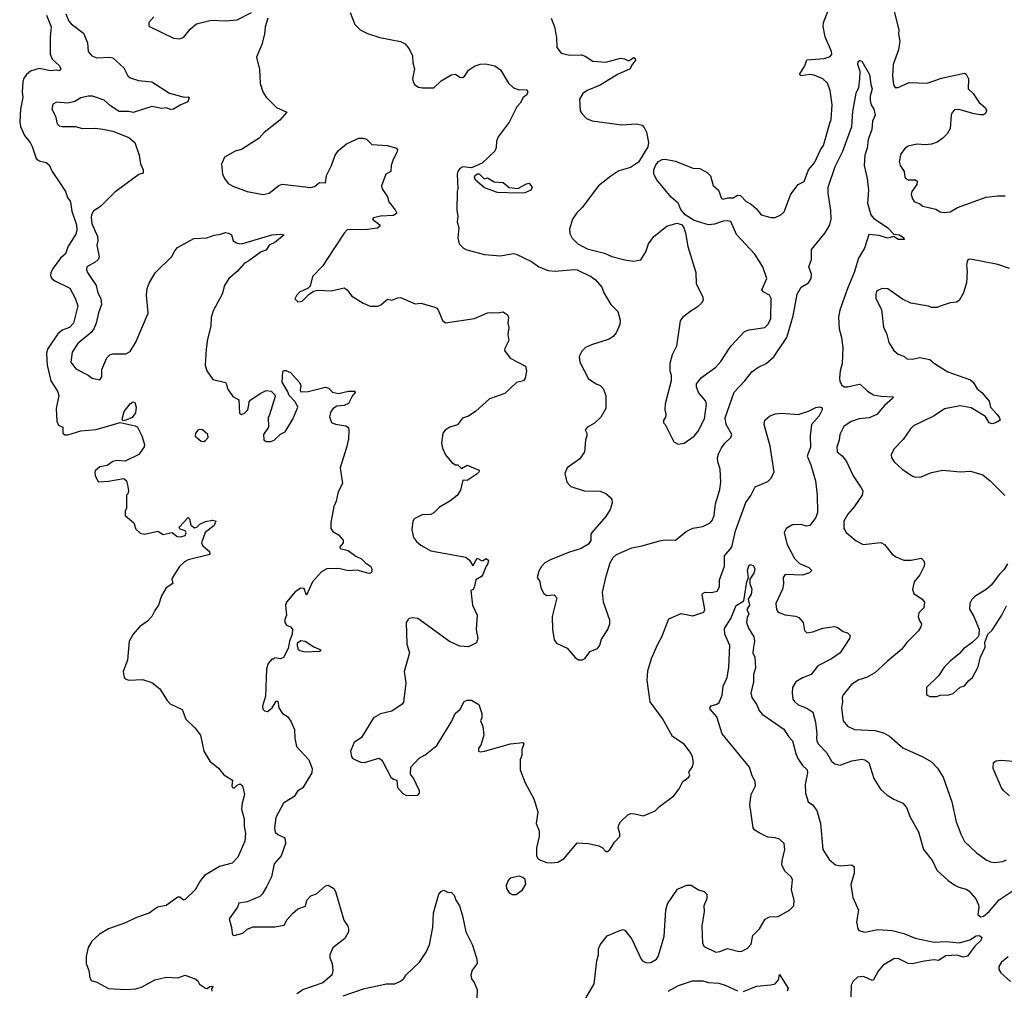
# Model space of a CAD drawing. Extents: x 2087054 to 2277909, y 548907 to 753496.
# Tile 347 of 444: x 2189891 to 2196699, y 716330 to 723044. Entities that reach past the tile are written whole.
import ezdxf

# ---------------------------------------------------------------- set-up
doc = ezdxf.new("R2010")
doc.units = 0

msp = doc.modelspace()

# ---------------------------------------------------------------- linework, layer by layer
at = {"layer": '0CON20XD'}
for points in [[(2193566.7, 723055), (2193590, 722995), (2193602, 722922), (2193605, 722852.5), (2193635, 722812.5), (2193695, 722798.9), (2193775, 722801.9), (2193802, 722792), (2193855, 722758.1), (2193945, 722750), (2194045, 722778.8), (2194073.9, 722773.9), (2194100.7, 722760.7), (2194115, 722766.7), (2194135, 722783.3), (2194146.1, 722776.1), (2194148.8, 722765), (2194121.7, 722728.3), (2194112.5, 722705), (2194025, 722666.2), (2193905, 722592), (2193814.4, 722555.6), (2193786.1, 722533.9), (2193762.5, 722495), (2193767.5, 722415), (2193777.5, 722395), (2193810.7, 722360.7), (2193850, 722345), (2194055, 722316), (2194155, 722323.8), (2194195, 722314), (2194209.7, 722299.7), (2194225.5, 722265.5), (2194238.1, 722195), (2194234.4, 722165.6), (2194170.9, 722059.1), (2194115, 722021.2), (2194035, 721998), (2193978.3, 721961.7), (2193893.8, 721895), (2193780, 721745), (2193742.6, 721707.4), (2193714, 721665), (2193693.8, 721595), (2193694, 721565), (2193712.1, 721532.1), (2193751.2, 721495), (2193815, 721458.6), (2193935, 721429.5), (2193985.4, 721405.4), (2194075, 721382.2), (2194135, 721374.3), (2194185, 721383.8), (2194221.7, 721438.3), (2194240, 721495), (2194276, 721545), (2194365, 721616), (2194435, 721637.5), (2194468.3, 721628.3), (2194481.7, 721611.7), (2194495, 721570), (2194512, 721475), (2194565.7, 721295), (2194568.8, 721218.8), (2194615.8, 721125), (2194616, 721105), (2194605, 721083.8), (2194575, 721056), (2194525.7, 721024.3), (2194475, 720983.8), (2194458.3, 720961.7), (2194432, 720785), (2194403.8, 720725), (2194387.5, 720665), (2194386.7, 720615), (2194396.1, 720586.1), (2194396.4, 720546.4), (2194353.9, 720386.1), (2194351.2, 720345), (2194360, 720315), (2194355.9, 720294.1), (2194342.5, 720275), (2194342.5, 720255), (2194353.6, 720243.6), (2194414.1, 720124.1), (2194445, 720108.8), (2194485, 720116), (2194555, 720164), (2194582.1, 720197.9), (2194627.1, 720282.9), (2194639.6, 720385), (2194634.4, 720405), (2194584, 720465), (2194570.8, 720505), (2194571.2, 720525), (2194605, 720570), (2194705, 720640.8), (2194740.2, 720679.8), (2194795.4, 720764.6), (2194811.1, 720788.9), (2194902.4, 720887.6), (2194935, 720900), (2195044.3, 720915.7), (2195064.4, 720935.6), (2195084.3, 720975), (2195088, 721115), (2195075, 721138.8), (2195031.1, 721161.1), (2195022.5, 721175), (2195056.9, 721255), (2195030.8, 721335), (2194975, 721422), (2194848.6, 721558.6), (2194807.5, 721647.5), (2194785, 721653.8), (2194755, 721651.2), (2194695, 721628.8), (2194653.9, 721626.1), (2194554.2, 721654.2), (2194493.6, 721693.6), (2194461.7, 721731.7), (2194443.8, 721775), (2194395, 721816.7), (2194295.7, 721935.7), (2194276, 721975), (2194276.2, 722006.2), (2194288.8, 722041.2), (2194307.3, 722062.7), (2194332.7, 722077.3), (2194355, 722080), (2194425, 722065.8), (2194545, 722018), (2194595, 722014), (2194645, 721986.7), (2194666.7, 721965), (2194687.3, 721897.3), (2194724.1, 721864.1), (2194745, 721807.5), (2194755, 721802.5), (2194787, 721813), (2194825, 721812.5), (2194855, 721830), (2194875, 721828.8), (2194915, 721786.7), (2194948.8, 721768.8), (2194985.7, 721735.7), (2195018.8, 721695), (2195085, 721676.2), (2195115, 721676.7), (2195155, 721693.8), (2195176.7, 721715), (2195222.4, 721837.6), (2195275, 721903.8), (2195315.5, 721924.5), (2195344.4, 722005), (2195387.1, 722055), (2195428.1, 722145), (2195450, 722175), (2195492.5, 722327.5), (2195501.5, 722355), (2195509.2, 722455), (2195495.4, 722555), (2195476.9, 722605), (2195445, 722635.7), (2195385, 722660.8), (2195355, 722664.3), (2195295, 722656.7), (2195282.5, 722665), (2195321.2, 722725), (2195335, 722766.2), (2195453, 722777), (2195495, 722790.8), (2195505.7, 722805), (2195504.4, 722825), (2195460, 722925), (2195446.5, 722996.5), (2195450, 723025), (2195492.1, 723135)], [(2195927.3, 723147.3), (2195969.4, 722975), (2195968.1, 722945), (2195977.1, 722895), (2195968.6, 722835), (2195931.5, 722735), (2195926.7, 722655), (2195933.2, 722593.2), (2195945, 722576.2), (2195964.3, 722574.3), (2196041.1, 722608.9), (2196165, 722604.5), (2196265, 722640.6), (2196425, 722673.3), (2196435, 722667.5), (2196452, 722635), (2196448.8, 722565), (2196483.7, 722533.7), (2196525, 722472.5), (2196569.2, 722435), (2196575.8, 722415), (2196570, 722395), (2196555, 722386.2), (2196535.8, 722385.8), (2196492.1, 722392.1), (2196385, 722423.3), (2196355, 722420), (2196337.7, 722402.3), (2196331.2, 722385), (2196325, 722292.5), (2196303.8, 722255), (2196273.8, 722225), (2196235, 722198), (2196196.8, 722183.2), (2196155, 722178), (2196095, 722184), (2196035, 722168.8), (2196013.8, 722155), (2195984.4, 722115.6), (2195972.3, 722062.3), (2195978.8, 722035), (2196006, 721995), (2196011.4, 721955), (2196018, 721945), (2196035, 721936.5), (2196085, 721937.5), (2196096.9, 721926.9), (2196094.3, 721905), (2196059.4, 721855), (2196055.7, 721835), (2196064.2, 721804.2), (2196075.9, 721785.9), (2196115, 721771.2), (2196135, 721753.8), (2196225, 721734.2), (2196255.7, 721715.7), (2196285, 721710.6), (2196325.8, 721714.2), (2196375.6, 721744.4), (2196575, 721816.7), (2196655, 721826.7), (2196705.9, 721825.9)], [(2190077.3, 723075), (2190107.9, 722995), (2190100.8, 722925), (2190100.8, 722805), (2190115, 722770.6), (2190165.8, 722725), (2190176.7, 722705), (2190165, 722690), (2190145, 722696.2), (2190105, 722691.4), (2190025, 722707.5), (2189965, 722687.5), (2189937.8, 722665), (2189918.1, 722635), (2189912.5, 722615), (2189908.7, 722545), (2189913.8, 722505), (2189896.9, 722425), (2189891.1, 722335), (2189896.9, 722305), (2189925, 722243.8), (2189964.2, 722195), (2189977, 722167), (2190004.6, 722084.6), (2190025, 722068.9), (2190075, 722057.1), (2190095, 722040), (2190115.5, 721995), (2190168.9, 721915), (2190208.6, 721855), (2190220.9, 721815), (2190241.9, 721785), (2190251, 721721), (2190283.8, 721625), (2190286.1, 721585), (2190279.2, 721560.8), (2190225, 721472.5), (2190207.3, 721425), (2190173, 721395), (2190122.1, 721325), (2190107.4, 721295), (2190105.2, 721275), (2190114.2, 721255), (2190135, 721237.4), (2190238.1, 721188.1), (2190275, 721118.6), (2190292.5, 721065), (2190262.3, 720945), (2190235, 720916.1), (2190185, 720896.1), (2190155, 720870.4), (2190082.8, 720765), (2190077.1, 720735), (2190081.9, 720655), (2190107.1, 720547.1), (2190151.4, 720475), (2190160.8, 720445), (2190144.1, 720354.1), (2190147.3, 720267.3), (2190160.5, 720240.5), (2190188.8, 720225), (2190190, 720185), (2190202.3, 720172.3), (2190225, 720172), (2190315, 720201.4), (2190420.6, 720209.4), (2190585, 720257.5), (2190690, 720235), (2190705.8, 720225.8), (2190735.7, 720165), (2190754, 720105), (2190751.2, 720088.8), (2190715, 720036), (2190619.3, 719990.7), (2190565, 719994.3), (2190535, 719987.1), (2190495, 719960.6), (2190445, 719950.6), (2190415, 719926), (2190410, 719915), (2190412.2, 719892.2), (2190431.7, 719851.7), (2190438.3, 719848.3), (2190505, 719851.4), (2190610.7, 719870.7), (2190630, 719855), (2190637, 719827)], [(2190210, 723085), (2190231.8, 723035), (2190247.8, 723015), (2190331.7, 722951.7), (2190360.8, 722885), (2190364.2, 722825), (2190388.8, 722795), (2190425, 722780.5), (2190514.5, 722785.5), (2190535, 722779.4), (2190611.7, 722711.7), (2190640, 722655), (2190655, 722642), (2190712.6, 722622.6), (2190805, 722614.3), (2190927.5, 722535), (2191028.3, 722508.3), (2191055, 722511.2), (2191063.3, 722505), (2191053.3, 722475), (2191005, 722456), (2190955, 722425.8), (2190935, 722424.2), (2190905, 722434), (2190875, 722430.8), (2190805, 722444), (2190675, 722401.2), (2190645, 722409.2), (2190579.8, 722409.8), (2190518.9, 722448.9), (2190475, 722488), (2190394.6, 722514.6), (2190363.9, 722516.1), (2190315, 722503.1), (2190271.9, 722478.1), (2190225, 722465.8), (2190145, 722474), (2190119.5, 722460.5), (2190114, 722425), (2190137.9, 722377.9), (2190150.9, 722325), (2190165, 722310.5), (2190185, 722305.5), (2190275.7, 722305.7), (2190325, 722292), (2190415, 722293.8), (2190466.1, 722286.1), (2190535, 722273.3), (2190645, 722230), (2190686.7, 722195), (2190716.4, 722106.4), (2190726.2, 722046.2), (2190745.7, 722005.7), (2190745, 721982.5), (2190715, 721973.3), (2190548.3, 721851.7), (2190453.3, 721755), (2190400.5, 721719.5), (2190388, 721695), (2190384.5, 721675), (2190390.8, 721635), (2190430, 721545), (2190431.4, 721515), (2190424.2, 721485), (2190441.2, 721405), (2190433.6, 721386.4), (2190413.9, 721366.1), (2190356.1, 721333.9), (2190352.5, 721315), (2190359.2, 721295), (2190420, 721205), (2190430.8, 721155), (2190451.4, 721115), (2190457.5, 721075), (2190435, 721017.5), (2190420.8, 720945), (2190404.3, 720905), (2190385, 720880.8), (2190294, 720805), (2190254.3, 720745), (2190245.7, 720675), (2190280.2, 720630.2), (2190365.7, 720585.7), (2190392.5, 720565), (2190445, 720553.3), (2190460, 720575), (2190458.8, 720625), (2190493.8, 720705), (2190513.3, 720725), (2190535, 720733.8), (2190625, 720733.8), (2190655, 720748.8), (2190695, 720813.3), (2190778.5, 721015), (2190768.9, 721141.1), (2190773.5, 721185), (2190787.4, 721222.6), (2190827.6, 721292.4), (2190943.4, 721406.6), (2190963.4, 721446.6), (2190981.7, 721468.3), (2191095, 721530), (2191185, 721534.3), (2191235, 721554.3), (2191280.3, 721559.7), (2191315, 721571.2), (2191335, 721568.8), (2191356.7, 721556.7), (2191367.5, 721515), (2191390.7, 721500.7)], [(2190817.5, 723065), (2190783.3, 723025), (2190785, 723000), (2190955, 722917.5), (2190997.7, 722912.3), (2191025, 722923.8), (2191070.3, 722979.7), (2191114.4, 723015.6), (2191215, 723040.8), (2191315, 723035.6), (2191395, 723043.1), (2191495, 723094.4)], [(2191606.2, 723055), (2191588.1, 722995), (2191584.2, 722945), (2191565, 722872.5), (2191529.2, 722785), (2191549.7, 722699.7), (2191553.1, 722603.1), (2191572.9, 722545), (2191595, 722508.8), (2191665.9, 722435.9), (2191737.5, 722405), (2191689.7, 722350.3), (2191582.5, 722265), (2191546.1, 722223.9), (2191425, 722147.5), (2191380, 722135), (2191307, 722093), (2191287.5, 722045), (2191293.3, 721975), (2191306.4, 721946.4), (2191332.3, 721912.3), (2191365, 721893.8), (2191465, 721856.2), (2191575, 721835.6), (2191615.4, 721844.6), (2191683.1, 721896.9), (2191705, 721906.9), (2191905, 721883.2), (2191929.2, 721890.9), (2191965, 721918.8), (2192006, 721915), (2192013.4, 721966.6), (2192047.7, 722035), (2192073, 722107), (2192095, 722140), (2192150, 722185), (2192235, 722224), (2192265.9, 722225.9), (2192288.3, 722218.3), (2192325, 722180), (2192435, 722174.4), (2192496.7, 722156.7), (2192503.3, 722145), (2192500, 722125), (2192472.7, 722077.3), (2192460, 722035), (2192456.7, 721995), (2192423.3, 721975), (2192393.3, 721895), (2192397.5, 721875), (2192435, 721820), (2192442.5, 721785), (2192488.5, 721728.5), (2192500, 721705), (2192475, 721690), (2192385.8, 721684.2), (2192337, 721673), (2192330, 721665), (2192382.5, 721625), (2192382.5, 721615), (2192365, 721603.3), (2192295, 721593.8), (2192155, 721590), (2192135, 721568), (2192015.4, 721385), (2191987.3, 721342.7), (2191915, 721267.5), (2191899.3, 721200.7), (2191885, 721187.5), (2191825, 721160), (2191805, 721137.5), (2191793.6, 721113.6), (2191815, 721093.3), (2191845, 721097.5), (2191893.6, 721146.4), (2191923, 721167), (2191955, 721173.3), (2192045, 721169.2), (2192135, 721189.2), (2192155, 721176.2), (2192185, 721134), (2192265, 721084), (2192315, 721062.5), (2192365, 721062.5), (2192388.9, 721071.1), (2192435, 721110), (2192465, 721103.3), (2192505, 721120), (2192525, 721122), (2192625, 721080), (2192665, 721083.3), (2192755, 721058.8), (2192775, 721048.8), (2192785, 721036.2), (2192814.6, 720964.6), (2192835, 720947.5), (2193035, 720977.8), (2193126.1, 721016.1), (2193155, 721020), (2193195, 721015.8), (2193235, 721022.5), (2193265, 721003.3), (2193270.8, 720985), (2193266.1, 720946.1), (2193273.8, 720915), (2193265.9, 720865.9), (2193273.8, 720825), (2193245, 720770), (2193243.3, 720755), (2193282.7, 720702.7), (2193387.7, 720647.7), (2193395.9, 720614.1), (2193386.2, 720565), (2193375, 720546.7), (2193326.4, 720533.6), (2193245, 720458), (2193139.1, 720420.9), (2193045, 720336), (2192995, 720302), (2192952.6, 720287.4), (2192918.3, 720241.7), (2192865, 720226), (2192833.8, 720205), (2192817.5, 720185), (2192806.7, 720115), (2192815, 720080), (2192836.2, 720035), (2192880.2, 719980.2), (2192905, 719966), (2192920, 719965), (2192945, 719940), (2192985, 719962), (2193068.8, 719928.8), (2193066.7, 719915), (2193055, 719902.5), (2192985, 719856.7), (2192955, 719860), (2192939.3, 719790.7), (2192916.6, 719753.4), (2192865, 719714), (2192795, 719672), (2192755, 719632), (2192735, 719620.8), (2192675, 719619.2), (2192618.3, 719591.7), (2192610, 719575), (2192602.5, 719515), (2192613.4, 719463.4), (2192634, 719435), (2192665, 719410), (2192735, 719370.8), (2192975, 719325.6), (2193000.8, 719305), (2193025, 719267.5), (2193055, 719320), (2193085, 719303.3), (2193095, 719302.5), (2193115, 719316.7), (2193132.5, 719305), (2193126.2, 719275), (2193116.1, 719263.9), (2193093.6, 719206.4), (2193085, 719192.5), (2193045, 719170), (2193033.6, 719116.4), (2193025, 719100), (2193010, 719095), (2193022, 718995), (2193053.3, 718925), (2193048, 718825), (2193058.8, 718765), (2193052.5, 718745), (2193050, 718735), (2192995, 718706.2), (2192935, 718710), (2192863, 718743), (2192645, 718902.5), (2192605, 718906.7), (2192585, 718902.5), (2192575, 718892.5), (2192563.9, 718873.9), (2192568.8, 718725), (2192586.2, 718665), (2192548.8, 718535), (2192561.2, 718455), (2192545, 718322.5), (2192535, 718308.8), (2192465, 718262), (2192385, 718242), (2192336.7, 718215), (2192255, 718080), (2192203.3, 718045), (2192178.8, 717985), (2192186.2, 717945), (2192194.1, 717934.1), (2192247.7, 717907.7), (2192275, 717905.7), (2192375, 717936.7), (2192392.5, 717925), (2192403.3, 717905), (2192456.7, 717805), (2192475, 717790), (2192500, 717785), (2192504.1, 717734.1), (2192540.7, 717690.7), (2192565, 717677.5), (2192645, 717680), (2192655.8, 717694.2), (2192655, 717710), (2192615, 717797.5), (2192592.5, 717825), (2192596.7, 717875), (2192653.6, 717936.4), (2192695, 717960), (2192775.7, 718024.3), (2192878.3, 718191.7), (2192903.3, 718245), (2192937.5, 718275), (2192965, 718327.5), (2192985, 718336.7), (2193015, 718337.5), (2193066.4, 718306.4), (2193086.7, 718245), (2193086.7, 718215), (2193077.5, 718195), (2193093.3, 718155), (2193100, 718095), (2193080, 718025), (2193063.3, 718005), (2193062.5, 717985), (2193075, 717980), (2193105, 717983.8), (2193285, 718036.2), (2193370, 718045), (2193377.5, 718035), (2193362.5, 717995), (2193362.5, 717955), (2193352.5, 717925), (2193352.5, 717855), (2193386.1, 717766.1), (2193446.2, 717655), (2193473.3, 717565), (2193463.3, 717485), (2193483, 717433), (2193483.3, 717395), (2193463.8, 717315), (2193463.6, 717263.6), (2193472.5, 717245), (2193491.7, 717231.7), (2193533.9, 717213.9), (2193565, 717212), (2193612.3, 717217.7), (2193655, 717241.2), (2193745, 717350), (2193825, 717346.7), (2193895, 717330), (2193919.3, 717319.3), (2193945, 717290), (2193955, 717290), (2193975, 717307.5), (2194004.4, 717355.6), (2194040, 717395), (2194041.4, 717415), (2194029.4, 717455), (2194033.3, 717475), (2194045, 717495.7), (2194096.2, 717545), (2194115, 717552.5), (2194145, 717550.8), (2194205, 717538), (2194285, 717571.2), (2194315, 717601.2), (2194413.8, 717675), (2194452, 717725), (2194475.7, 717774.3), (2194518.8, 717805), (2194525, 717820), (2194517.5, 717835), (2194520, 717845), (2194543.9, 717876.1), (2194550, 717905), (2194543.8, 717945), (2194530, 717975), (2194485, 718033.3), (2194405.7, 718085.7), (2194335, 718211.2), (2194250, 718325), (2194229.2, 718475), (2194235, 718540), (2194260.8, 718625), (2194302.5, 718725), (2194330.8, 718775), (2194379.5, 718900.5), (2194465, 718936.7), (2194545, 718920), (2194621.2, 718945), (2194628.6, 718965), (2194609.2, 719065), (2194612, 719075), (2194630, 719085), (2194675, 719082.2), (2194715, 719091.9), (2194728.9, 719121.1), (2194730.9, 719169.1), (2194764.4, 719265), (2194764.2, 719335.8), (2194814.3, 719395.7), (2194841.8, 719508.2), (2194911.8, 719705), (2194947.8, 719752.2), (2194976.8, 719813.2), (2195065, 719849.2), (2195085, 719870), (2195108.5, 719915), (2195080.5, 720095), (2195040, 720245), (2195042.7, 720275), (2195075, 720302.5), (2195115, 720319.1), (2195162, 720322), (2195275, 720312.7), (2195345, 720335.4), (2195395, 720362.3), (2195423.6, 720366.4), (2195440, 720360), (2195439.5, 720345), (2195418.8, 720305), (2195366, 720244), (2195357.3, 720165), (2195358.2, 720088.2), (2195335.9, 720025), (2195360.5, 719965), (2195392.7, 719855), (2195406.5, 719755), (2195408.8, 719635), (2195395, 719600), (2195355, 719544.6), (2195335, 719540.4), (2195291.5, 719551.5), (2195235, 719549.5), (2195191.5, 719525), (2195177.3, 719495), (2195197.8, 719415), (2195248, 719318), (2195283.5, 719283.5), (2195347.5, 719255), (2195369.2, 719235), (2195352.2, 719217.8), (2195305, 719201.2), (2195185, 719206.1), (2195169.3, 719185), (2195171.7, 719141.7), (2195166.2, 719105), (2195120.6, 719005), (2195123.1, 718965), (2195136.6, 718946.6), (2195185, 718928.1), (2195255, 718919.2), (2195279.1, 718909.1), (2195308.8, 718875), (2195318.3, 718818.3), (2195334.2, 718804.2), (2195375, 718809.2), (2195445, 718835.7), (2195525, 718848), (2195542.7, 718842.7), (2195585, 718811.2), (2195615, 718804), (2195633.8, 718785), (2195630, 718765), (2195564.2, 718665.8), (2195505, 718622.5), (2195410, 718575), (2195364.1, 718515.9), (2195305, 718492.9), (2195258.8, 718465), (2195234.5, 718425.5), (2195231.4, 718385), (2195237.5, 718345), (2195247.6, 718327.6), (2195274.5, 718304.5), (2195335, 718282.2), (2195375.6, 718255), (2195394.5, 718185), (2195403.6, 718105), (2195401.5, 718075), (2195402.1, 718055), (2195412.7, 718035), (2195470.5, 717975), (2195505, 717916), (2195527, 717897), (2195565, 717887.5), (2195645, 717917.8), (2195715, 717928.1), (2195735, 717924.2), (2195762, 717905), (2195796.2, 717795), (2195842.7, 717722.7), (2195890, 717680), (2195935, 717652), (2195998.8, 717625), (2196024, 717595), (2196048.3, 717528.3), (2196106.9, 717426.9), (2196140, 717305), (2196202, 717225), (2196231.7, 717161.7), (2196310.9, 717090.9), (2196358.3, 717058.3), (2196385, 717042.9), (2196435, 717030), (2196455, 717018), (2196502.7, 716962.7), (2196521.7, 716921.7), (2196523.8, 716903.8), (2196516.2, 716855), (2196535, 716839.2), (2196555, 716843.3), (2196595, 716874.4), (2196663.1, 716956.9), (2196775, 717030)], [(2192176.7, 723095), (2192208.3, 723011.7), (2192245, 722973.3), (2192295, 722948.8), (2192381.7, 722921.7), (2192525, 722892.5), (2192556.4, 722876.4), (2192582.5, 722845), (2192606.4, 722796.4), (2192610, 722745), (2192621.2, 722705), (2192607.5, 722635), (2192611.2, 722615), (2192624.1, 722594.1), (2192648.3, 722578.3), (2192677.3, 722572.7), (2192755, 722573.8), (2192805, 722620.8), (2192875, 722663.3), (2192905, 722666.7), (2192935, 722646.2), (2192955, 722644), (2192970, 722655), (2192994.1, 722695.9), (2193035, 722723.3), (2193075, 722736.2), (2193115, 722738), (2193175.8, 722725.8), (2193215, 722697.5), (2193270, 722605), (2193305, 722573.3), (2193345, 722558), (2193395, 722562), (2193404.3, 722545), (2193396.9, 722525), (2193372, 722505), (2193352.3, 722467.7), (2193327.7, 722442.3), (2193275.8, 722335), (2193199.2, 722235), (2193188.6, 722205), (2193185, 722160), (2193176, 722135), (2193089.2, 722050.8), (2193015, 722018.6), (2192954.2, 722025.8), (2192934.3, 722015.7), (2192921.2, 721995), (2192916.2, 721975), (2192921.2, 721875), (2192916.2, 721855), (2192914.3, 721725), (2192920, 721685), (2192916.7, 721645), (2192926.7, 721605), (2192920, 721535), (2192930, 721495), (2192960, 721465), (2192983, 721453), (2193105, 721420), (2193215, 721410.8), (2193303, 721427), (2193325, 721422.9), (2193430.9, 721370.9), (2193481.2, 721335), (2193545, 721310), (2193594.5, 721305.5), (2193725, 721316.5), (2193745, 721312.9), (2193845, 721266.7), (2193873.3, 721245), (2193916.2, 721195), (2193930, 721155), (2193977.5, 721075), (2194027.5, 721025), (2194043.3, 720965), (2194040, 720935), (2194015, 720877.5), (2193995, 720853.3), (2193967.5, 720835), (2193845, 720795.8), (2193804.3, 720775.7), (2193777.7, 720752.3), (2193758.8, 720715), (2193764, 720675), (2193825, 720560), (2193876.7, 720525), (2193905, 720514.3), (2193925, 720493.8), (2193944, 720445), (2193944.3, 720355), (2193909.4, 720295), (2193866.2, 720253.8), (2193817.5, 720225), (2193801.7, 720208.3), (2193812.5, 720185), (2193812.5, 720165), (2193803.9, 720136.1), (2193797.5, 720055), (2193763.9, 720006.1), (2193676.7, 719945), (2193660, 719905), (2193673.3, 719845), (2193702.5, 719815), (2193793.6, 719786.4), (2193905, 719783.3), (2193945, 719767.5), (2193975, 719742.5), (2193986.7, 719725), (2193988.3, 719701.7), (2193973.9, 719656.1), (2193945, 719606.7), (2193849.5, 719500.5), (2193840, 719485), (2193839.3, 719440.7), (2193825, 719417.5), (2193773.9, 719386.1), (2193685, 719358.8), (2193560.9, 719309.1), (2193523.1, 719286.9), (2193498.3, 719261.7), (2193480.3, 719229.7), (2193470, 719185), (2193487.7, 719157.7), (2193494.2, 719115), (2193515, 719074.2), (2193535, 719060.8), (2193586.7, 719066.7), (2193606, 719045), (2193573.8, 718915), (2193576.2, 718825), (2193586.7, 718755), (2193602.7, 718732.7), (2193676.8, 718696.8), (2193732.3, 718632.3), (2193755, 718616.7), (2193783, 718617), (2193800, 718625), (2193836.1, 718673.9), (2193885.5, 718694.5), (2193901.7, 718718.3), (2193915, 718760), (2193958, 718825), (2193972, 718865), (2193970.7, 718890.7), (2193928, 719015), (2193920.8, 719085), (2193945.6, 719195), (2193973.6, 719286.4), (2193995.5, 719324.5), (2194018.8, 719345), (2194125, 719390), (2194195, 719404), (2194315, 719440), (2194355, 719446.7), (2194425, 719443.8), (2194498.8, 719505), (2194545, 719527.1), (2194615, 719539.4), (2194665, 719564.2), (2194679.8, 719580.2), (2194692.2, 719615), (2194702.2, 719695), (2194731.4, 719795), (2194738.1, 719845), (2194734.5, 719934.5), (2194718.6, 719985), (2194716.9, 720015), (2194724.6, 720045.4), (2194745, 720083.8), (2194765.8, 720115), (2194808, 720155), (2194814.2, 720175), (2194777.1, 720245), (2194770.2, 720289.8), (2194831.6, 720468.4), (2194905, 720545.6), (2194952.5, 720607.5), (2194995, 720638.9), (2195053.8, 720665), (2195105, 720712), (2195194.8, 720845.2), (2195239.7, 720995), (2195268.2, 721145), (2195295.4, 721194.6), (2195344.3, 721225), (2195364.5, 721255), (2195365.4, 721285), (2195347.3, 721335), (2195365.5, 721385), (2195366, 721455), (2195460.3, 721569.7), (2195492.5, 721625), (2195501.6, 721665), (2195500.4, 721725), (2195480.7, 721845), (2195480.4, 721885), (2195530.5, 722029.5), (2195583.5, 722135), (2195646.2, 722305), (2195651.7, 722408.3), (2195674.5, 722535), (2195693.3, 722575), (2195699.5, 722635), (2195701.9, 722685), (2195687.5, 722735), (2195690, 722755), (2195697, 722763), (2195715, 722756.7), (2195766.7, 722665), (2195775.6, 722595), (2195785.4, 722565), (2195772.2, 722515), (2195772.9, 722485), (2195779.2, 722455), (2195798, 722425), (2195806, 722385), (2195788.2, 722341.8), (2195784.5, 722285), (2195758.7, 722215), (2195750.4, 722155), (2195735, 722107.5), (2195730, 722035), (2195750.4, 721945), (2195759.6, 721865), (2195754.3, 721774.3), (2195777.3, 721695), (2195795, 721672.1), (2195894.4, 721605), (2195935, 721560), (2195973.8, 721555), (2196003.8, 721535), (2196006.2, 721525), (2195965.8, 721524.2), (2195935, 721543.8), (2195892.8, 721532.8), (2195835, 721550.4), (2195762, 721558), (2195732.5, 721465), (2195691.1, 721395), (2195660.5, 721295), (2195614.3, 721185), (2195563.2, 721035), (2195552.6, 720987.4), (2195556.4, 720905), (2195573.3, 720845), (2195582.5, 720775), (2195577.3, 720665), (2195563.5, 720615), (2195560, 720565), (2195561.8, 720541.8), (2195575, 720516.2), (2195592.5, 720505), (2195614.4, 720504.4), (2195695, 720524.3), (2195708.3, 720518.3), (2195752.9, 720475), (2195795, 720450.4), (2195845, 720440.4), (2195930, 720435), (2195926.2, 720425), (2195870.8, 720375), (2195816.8, 720313.2), (2195765, 720290), (2195696.2, 720283.8), (2195640, 720265), (2195588.7, 720231.3), (2195562, 720175), (2195557.5, 720135), (2195541.7, 720088.3), (2195543.3, 720055), (2195577.6, 720027.6), (2195609.2, 719989.2), (2195655, 719888.8), (2195708.6, 719805), (2195721.4, 719785), (2195715.5, 719754.5), (2195662, 719675), (2195618, 719625), (2195588.8, 719575), (2195590, 719525), (2195605, 719496.7), (2195675, 719440), (2195724.2, 719414.2), (2195845, 719428.8), (2195870, 719415), (2195925, 719346.2), (2195948.3, 719328.3), (2196005.6, 719305.6), (2196055, 719305.7), (2196125, 719318.8), (2196142, 719302), (2196147.5, 719285), (2196145, 719263.3), (2196115.7, 719205), (2196076.2, 719155), (2196063.6, 719103.6), (2196073.3, 719075), (2196132.5, 719035), (2196147.5, 719015), (2196143.3, 718975), (2196109.3, 718940.7), (2196103.8, 718915), (2196113.3, 718885), (2196126.4, 718866.4), (2196123.3, 718845), (2196105, 718816.7), (2196025, 718735.8), (2195990.6, 718689.4), (2195889.2, 718605), (2195804.4, 718525.6), (2195745.5, 718494.5), (2195692.8, 718477.2), (2195642, 718445), (2195585.8, 718375), (2195578.6, 718355), (2195580, 718325), (2195572.5, 718285), (2195585.6, 718195), (2195615, 718156.9), (2195663.7, 718133.7), (2195805, 718126.9), (2195865, 718111.1), (2195905, 718088.1), (2195996.9, 718006.9), (2196136.7, 717945), (2196195, 717911.2), (2196238, 717868), (2196275.6, 717805), (2196335.6, 717635), (2196365.7, 717495), (2196379.3, 717460.7), (2196400, 717405), (2196425, 717360), (2196504.5, 717284.5), (2196573.1, 717233.1), (2196605, 717218.6), (2196635, 717214.4), (2196689.1, 717220.9), (2196715, 717232.5)], [(2193335, 721844.3), (2193195, 721850), (2193105, 721882), (2193043.3, 721933.3), (2193036, 721955), (2193038.8, 721965), (2193055, 721979.2), (2193069.2, 721979.2), (2193103, 721943), (2193125, 721950), (2193173, 721923), (2193235, 721917.5), (2193275, 721882.5), (2193335, 721876.7), (2193395, 721908.8), (2193415, 721913.3), (2193433.8, 721885), (2193425, 721864), (2193385, 721846.9), (2193335, 721844.3)], [(2191390.7, 721500.7), (2191414.1, 721494.1), (2191435, 721496), (2191635, 721555.6), (2191695, 721561.2), (2191720, 721555), (2191656, 721504), (2191616.7, 721485), (2191595, 721450), (2191561.7, 721438.3), (2191474.4, 721375.6), (2191445, 721361.2), (2191395, 721303.3), (2191337.5, 721255), (2191307.5, 721205), (2191290, 721145), (2191229.3, 721030.7), (2191216.2, 720985), (2191213.8, 720925), (2191188.8, 720835), (2191180, 720765), (2191173.8, 720655), (2191186.1, 720616.1), (2191225.9, 720555.9), (2191317.5, 720535), (2191329.3, 720489.3), (2191365, 720437.5), (2191407.5, 720415), (2191411.7, 720321.7), (2191425, 720313.3), (2191445, 720322.5), (2191467.5, 720345), (2191475, 720380), (2191478.3, 720401.7), (2191490, 720415), (2191555, 720457.5), (2191595, 720480), (2191630, 720475), (2191655, 720450), (2191657, 720437), (2191617, 720303), (2191610, 720295), (2191612.5, 720225), (2191577.5, 720175), (2191578.3, 720138.3), (2191595, 720127.5), (2191625, 720127.5), (2191650, 720135), (2191695, 720177.5), (2191725.9, 720194.1), (2191779.7, 720280.3), (2191814, 720365), (2191798.9, 720398.9), (2191754, 720445), (2191744, 720475), (2191705.9, 720535.9), (2191711.4, 720608.6), (2191715, 720616.7), (2191731.7, 720618.3), (2191762.5, 720605), (2191826.7, 720535), (2191836.2, 720515), (2191830, 720485), (2191835, 720470), (2191885, 720472.5), (2192005, 720502.3), (2192026.5, 720496.5), (2192055, 720467.5), (2192095, 720457.5), (2192165, 720475.6), (2192207.5, 720475), (2192210, 720465), (2192190, 720440), (2192165, 720390), (2192135, 720375.6), (2192085, 720370), (2192058.8, 720355), (2192043, 720333), (2192033.9, 720296.1), (2192048.3, 720258.3), (2192075.9, 720245.9), (2192145.9, 720235.9), (2192163.8, 720223.8), (2192168, 720205), (2192164.2, 720145), (2192150.8, 720085), (2192107.5, 719945), (2192123.3, 719835), (2192092.3, 719777.7), (2192080, 719715), (2192063.2, 719676.8), (2192043, 719567), (2192043.3, 719525), (2192057.5, 719505), (2192095, 719480), (2192126.7, 719445), (2192126.7, 719425), (2192105, 719397.5), (2192106.7, 719386.7), (2192162.1, 719372.1), (2192215, 719332.3), (2192255, 719314.3), (2192284.6, 719284.6), (2192316.2, 719265), (2192326, 719245), (2192326.2, 719225), (2192317.5, 719215), (2192305.9, 719214.1), (2192225.5, 719235.5), (2192165, 719231.1), (2192095, 719248.1), (2192015, 719246.7), (2191977.5, 719225), (2191916.4, 719156.4), (2191875, 719063.3), (2191858.6, 719108.6), (2191835, 719111.4), (2191795, 719085.7), (2191736.7, 719015), (2191730, 718995), (2191736.4, 718926.4), (2191723.9, 718896.1), (2191724, 718875), (2191735, 718856.7), (2191762.5, 718845), (2191778, 718828), (2191776, 718795), (2191757.5, 718745), (2191748.6, 718695), (2191715, 718632.5), (2191695, 718622.5), (2191655, 718630), (2191645, 718620), (2191635, 718620), (2191608.3, 718591.7), (2191597.5, 718555), (2191590, 718365), (2191570, 718295), (2191572.5, 718275), (2191585, 718263.3), (2191605, 718260), (2191636, 718285), (2191665, 718330), (2191675, 718330), (2191683.3, 718285), (2191707.5, 718245), (2191742.5, 718225), (2191765, 718192.5), (2191792, 718135), (2191793.8, 718075), (2191805, 718016.7), (2191891.4, 717925), (2191913.1, 717865), (2191911.4, 717835), (2191878.3, 717781.7), (2191849.7, 717730.3), (2191812.3, 717707.7), (2191788.1, 717671.9), (2191714.5, 717625.5), (2191661.2, 717525), (2191653.1, 717455), (2191658, 717425), (2191675, 717407.5), (2191723.8, 717385), (2191728.8, 717345), (2191699.5, 717260.5), (2191651.4, 717205), (2191632, 717115), (2191598, 717045), (2191568, 716995), (2191550.9, 716979.1), (2191465, 716941.2), (2191406.7, 716933.3), (2191396.2, 716905), (2191340, 716825), (2191356.2, 716765), (2191360, 716725), (2191363.3, 716715), (2191375, 716710), (2191433.9, 716726.1), (2191465, 716753.3), (2191505, 716768.8), (2191655, 716768.8), (2191718.8, 716781.2), (2191740.2, 716819.8), (2191778.1, 716861.9), (2191815, 716892.9), (2191868.3, 716911.7), (2191877.5, 716955), (2191905, 716984.5), (2191942.8, 716997.2), (2192005, 717052), (2192025, 717056.7), (2192063.3, 717035), (2192074.2, 717014.2), (2192132.5, 716815), (2192160, 716775), (2192165.8, 716755.8), (2192164, 716735), (2192140.3, 716689.7), (2192057.5, 716625), (2192036.7, 716575), (2192036.7, 716555), (2192052.5, 716515), (2192057.5, 716465), (2192050, 716435), (2191987, 716383), (2191854.2, 716335.8), (2191806.7, 716305)], [(2196735, 721324.4), (2196655, 721351.1), (2196465, 721388.8), (2196450, 721385), (2196442.5, 721375), (2196437.5, 721345), (2196443.3, 721305), (2196438.8, 721225), (2196415, 721150), (2196388.3, 721101.7), (2196369.2, 721090.8), (2196323.9, 721086.1), (2196256.7, 721063.3), (2196235, 721053.3), (2196196.4, 721053.6), (2196175, 721063.3), (2196052.4, 721082.4), (2195995, 721110), (2195895, 721182.5), (2195855, 721183.8), (2195825, 721171.2), (2195816.7, 721165), (2195810, 721145), (2195811.2, 721115), (2195849.7, 721039.7), (2195862.9, 720915), (2195884.2, 720875), (2195901.7, 720811.7), (2195935.8, 720755.8), (2195965, 720731.2), (2196005, 720716.7), (2196025, 720698.8), (2196065.7, 720695.7), (2196115, 720706.7), (2196184.4, 720694.4), (2196216, 720665), (2196309.6, 720609.6), (2196465, 720554.2), (2196485, 720538), (2196510.6, 720490.6), (2196544, 720465), (2196594, 720405), (2196604.3, 720364.3), (2196647.5, 720315), (2196664, 720295), (2196670, 720275), (2196643, 720257), (2196615, 720249.2), (2196595, 720256.2), (2196570, 720300), (2196469.7, 720359.7), (2196395, 720373.1), (2196285, 720351.4), (2196215, 720304.2), (2196071.2, 720235), (2196051.2, 720215), (2196000.3, 720139.7), (2195935, 720072.5), (2195916.7, 720035), (2195918.8, 720015), (2195936.7, 719985), (2195993.8, 719935), (2196065, 719886.2), (2196085, 719880), (2196125, 719881.2), (2196195, 719911.2), (2196275, 719928), (2196395, 719916.2), (2196465, 719922.5), (2196550, 719895), (2196602.5, 719855), (2196703.6, 719753.6)], [(2190605, 720270), (2190600.7, 720280.7), (2190614.5, 720335), (2190655, 720387.5), (2190675, 720400), (2190687, 720397), (2190696.7, 720365), (2190691.2, 720325), (2190668.3, 720291.7), (2190625, 720273.3), (2190605, 720270)], [(2191165, 720127.5), (2191175, 720132.5), (2191193.3, 720155), (2191192.5, 720175), (2191155, 720206.7), (2191135, 720210), (2191122.5, 720205), (2191106.7, 720185), (2191105, 720162.5), (2191145, 720130), (2191165, 720127.5)], [(2190637, 719827), (2190642.5, 719785), (2190640, 719765), (2190630, 719755), (2190630, 719665), (2190620, 719645), (2190620, 719615), (2190680, 719565), (2190695, 719520), (2190725, 719493.3), (2190755, 719486.7), (2190846.7, 719506.7), (2190884.2, 719484.2), (2190945, 719497.5), (2190980, 719470), (2191005, 719468), (2191035, 719476.7), (2191041.2, 719495), (2191035, 719508.8), (2191001.2, 719521.2), (2190993.3, 719535), (2191055, 719600), (2191065, 719592.5), (2191075, 719546.7), (2191099.3, 719529.3), (2191115, 719533.8), (2191136.7, 719555), (2191175, 719574), (2191225, 719583.1), (2191247.1, 719575), (2191235.3, 719544.7), (2191173.3, 719496.7), (2191148.8, 719425), (2191156.7, 719405), (2191203.3, 719365), (2191206.2, 719345), (2191055, 719308.6), (2191030, 719295), (2190995, 719262), (2190946.7, 719185), (2190943.3, 719175), (2190950, 719145), (2190905, 719113.3), (2190872.1, 719057.9), (2190850, 718995), (2190825, 718957.5), (2190804.1, 718915.9), (2190775, 718884), (2190720, 718845), (2190675.9, 718794.1), (2190648, 718745), (2190635.9, 718614.1), (2190606.7, 718535), (2190612.5, 718495), (2190620, 718485), (2190645, 718476.7), (2190740.7, 718480.7), (2190805, 718460), (2190860, 718415), (2190910, 718335), (2190932.3, 718312.3), (2191015, 718272.5), (2191040, 718205), (2191101.2, 718145), (2191142, 718095), (2191164, 717985), (2191205.7, 717915.7), (2191265, 717866.2), (2191301.7, 717821.7), (2191362.5, 717785), (2191357.5, 717745), (2191363.6, 717733.6), (2191375, 717727.5), (2191395, 717750), (2191415, 717757.5), (2191432.5, 717745), (2191445.5, 717685), (2191428.6, 717625), (2191424, 717584), (2191444, 717516), (2191443.8, 717465), (2191453, 717415), (2191447.1, 717362.9), (2191398.8, 717251.2), (2191361.2, 717208.8), (2191272.1, 717187.9), (2191168.1, 717125), (2191140.7, 717089.3), (2191105, 717025.5), (2191035, 716957.5), (2191024.3, 716954.3), (2190997.5, 716975), (2190985, 716974), (2190902.9, 716917.1), (2190845, 716905.9), (2190786.9, 716863.1), (2190698, 716835), (2190622.9, 716797.1), (2190505, 716754.6), (2190442, 716718), (2190390.6, 716669.4), (2190365, 716626), (2190350, 716565), (2190350.8, 716515), (2190371.5, 716461.5), (2190373.8, 716425), (2190385, 716398.8), (2190425, 716385.6), (2190505, 716343.8), (2190625.5, 716335.5), (2190695, 716340), (2190738, 716355), (2190825, 716403.6), (2190905, 716420.9), (2190985, 716417.1), (2191035, 716434.3), (2191108.3, 716408.3), (2191123.3, 716395), (2191135, 716372.5), (2191175, 716346.2), (2191186.4, 716343.6), (2191205, 716356.7), (2191225, 716360), (2191227.5, 716355), (2191218.3, 716341.7), (2191220, 716325)], [(2193806, 716275), (2193864.3, 716375), (2193880.8, 716535), (2193894.3, 716575), (2193893.2, 716616.8), (2193905.8, 716645), (2193952.3, 716707.7), (2194040, 716745), (2194065, 716750), (2194076.1, 716746.1), (2194123.8, 716685), (2194188.8, 716545), (2194196.7, 716535), (2194225, 716521.4), (2194255, 716521.9), (2194294.2, 716545), (2194306.7, 716565), (2194329.7, 716639.7), (2194347.5, 716705), (2194360, 716885), (2194370.6, 716929.4), (2194439.2, 717030.8), (2194505, 717058), (2194535, 717058), (2194585.7, 717025.7), (2194625, 717014), (2194642, 716995), (2194642, 716965), (2194622, 716915), (2194624.2, 716875), (2194608.9, 716775), (2194612.9, 716655), (2194625, 716634.2), (2194705, 716594), (2194731.7, 716598.3), (2194785, 716620), (2194865, 716599.2), (2194885, 716600.8), (2194920.7, 716619.3), (2194949.8, 716650.2), (2194961.3, 716708.7), (2195006.9, 716755), (2195045, 716822.5), (2195075, 716837.5), (2195135, 716840), (2195215, 716884.4), (2195242.9, 716915), (2195245.6, 716954.4), (2195228.9, 717025), (2195234, 717095), (2195224.6, 717115), (2195183.2, 717153.2), (2195162.1, 717195), (2195163, 717225), (2195182.9, 717305), (2195176.5, 717345), (2195145, 717375.4), (2195115, 717386.2), (2195065, 717390), (2195005, 717418.8), (2194975, 717437.8), (2194962.1, 717455), (2194938.8, 717615), (2194950, 717685), (2194980, 717745), (2194976.9, 717775), (2194956.5, 717815), (2194937.9, 717875), (2194747.7, 718105), (2194711.1, 718221.1), (2194666.5, 718275), (2194663.3, 718285), (2194671.5, 718298.5), (2194710.8, 718309.2), (2194727.7, 718322.3), (2194748.1, 718371.9), (2194755.9, 718434.1), (2194782, 718495), (2194795.2, 718565), (2194800.6, 718715), (2194766.2, 718795), (2194765, 718833.3), (2194807.9, 718902.1), (2194845, 718991.1), (2194899.2, 719025), (2194918.6, 719155), (2194930, 719185), (2194924, 719236), (2194935, 719271.2), (2194945, 719276.2), (2194965, 719266), (2194974.5, 719245), (2194966.8, 719215), (2194940, 719175), (2194940.8, 719145), (2194954.2, 719105), (2194948.8, 719071.2), (2194928, 719035), (2194937.5, 718995), (2194918.8, 718965), (2194932.5, 718935), (2194920.8, 718909.2), (2194916.9, 718875), (2194930, 718835), (2194966.4, 718775), (2194971.4, 718745), (2194964.4, 718705), (2194960.8, 718665), (2194973.6, 718635), (2194977.9, 718562.1), (2194964.6, 718515), (2194965.4, 718465), (2194945.6, 718385), (2194952.9, 718355), (2194987.5, 718305), (2195004, 718265), (2195025, 718241.2), (2195175, 718135.8), (2195206.6, 718086.6), (2195235, 718056.2), (2195257.6, 717967.6), (2195272.7, 717932.7), (2195305, 717886), (2195335.6, 717855), (2195337.5, 717835), (2195321.5, 717755), (2195324.4, 717695), (2195342, 717635), (2195374.2, 717614.2), (2195404.1, 717574.1), (2195427.5, 717485), (2195444.1, 717304.1), (2195487.5, 717235), (2195531.2, 717198.8), (2195565, 717192.5), (2195645, 717199.4), (2195661.4, 717185), (2195662.1, 717137.9), (2195638.3, 717061.7), (2195652, 716972), (2195690.8, 716885), (2195677.5, 716805), (2195685.9, 716755.9), (2195694.2, 716744.2), (2195735, 716732.2), (2195825, 716750.8), (2195925, 716743.6), (2196005.7, 716724.3), (2196082, 716692), (2196215, 716662.5), (2196297.5, 716667.5), (2196390.2, 716659.8), (2196460.9, 716679.1), (2196505, 716706.3), (2196528.4, 716708.4), (2196542.9, 716695), (2196537.8, 716675), (2196494.5, 716635.5), (2196444.5, 716565.5), (2196415, 716560), (2196374.2, 716574.2), (2196295, 716569.6), (2196245, 716535.8), (2196215, 716540), (2196145, 716533), (2196065, 716513.6), (2196035, 716516), (2195965, 716550.9), (2195935, 716549.2), (2195862.5, 716505), (2195828.3, 716461.7), (2195795, 716402.5), (2195785, 716397.5), (2195725, 716426.9), (2195685, 716420.6), (2195655, 716394.2), (2195640.5, 716365), (2195638.9, 716285)], [(2196720.7, 719279.3), (2196699.3, 719240.7), (2196665, 719210), (2196608.3, 719131.7), (2196575, 719103.8), (2196495.7, 719054.3), (2196475.7, 719034.3), (2196460, 719005), (2196457.7, 718967.7), (2196488, 718915), (2196526.2, 718825), (2196523.3, 718786.7), (2196516.7, 718773.3), (2196475.8, 718734.2), (2196417, 718693), (2196389.5, 718660.5), (2196325, 718606.2), (2196283.8, 718565), (2196243.3, 718505), (2196162.5, 718425), (2196162.5, 718375), (2196185, 718362.5), (2196233, 718363), (2196255, 718372.5), (2196315, 718373.3), (2196346.1, 718383.9), (2196395, 718427.5), (2196425, 718437.5), (2196455, 718472.5), (2196480, 718495), (2196515.8, 718564.2), (2196533.8, 718635), (2196566.7, 718705), (2196563.6, 718736.4), (2196586.4, 718793.6), (2196615, 718822.5), (2196683.3, 718925), (2196715, 718990)], [(2191865, 718670), (2191828.3, 718678.3), (2191820, 718685), (2191811.4, 718711.4), (2191812.5, 718735), (2191835, 718750), (2191865.8, 718745.8), (2191925, 718706.7), (2191972.5, 718685), (2191965, 718673.3), (2191865, 718670)], [(2196734.4, 717675), (2196695, 717709.4), (2196680.7, 717730.7), (2196623.4, 717865), (2196624.6, 717905), (2196642.6, 717917.4), (2196675, 717921.8), (2196820.5, 717910.5)], [(2193296.1, 716993.9), (2193325, 716994), (2193368.8, 717025), (2193390, 717065), (2193386.4, 717096.4), (2193370.7, 717110.7), (2193345, 717120), (2193282.5, 717105), (2193269.3, 717090.7), (2193254, 717055), (2193256.7, 717035), (2193276.7, 717005), (2193296.1, 716993.9)], [(2192128.3, 716291.7), (2192275, 716343.8), (2192375, 716364), (2192425, 716374.2), (2192485, 716375.8), (2192525, 716392.5), (2192547.9, 716412.1), (2192563, 716437), (2192655.5, 716524.5), (2192702.5, 716595), (2192724, 716645), (2192748.6, 716765), (2192753.4, 716866.6), (2192789.2, 716995), (2192805, 717013.8), (2192825, 717022.5), (2192855, 717007.5), (2192875, 717010), (2192895, 716987.5), (2192906.7, 716955), (2192933.3, 716915), (2192954, 716845), (2192975.6, 716735), (2193022.1, 716642.1), (2193052.9, 716545), (2193053.3, 716515), (2193019.3, 716470.7), (2193010, 716435), (2193015, 716410), (2193032.5, 716385), (2193053.3, 716335), (2193048.3, 716138.3)], [(2196725, 716561.4), (2196679.2, 716525), (2196661.4, 716495), (2196661.1, 716475), (2196675, 716450.8), (2196741.3, 716391.3)], [(2194897, 716323), (2194985, 716359.6), (2195085, 716367.9), (2195113.9, 716376.1), (2195137.9, 716402.1), (2195145, 716440), (2195205.6, 716345), (2195197.5, 716325)], [(2194375, 716323.4), (2194446.5, 716363.5), (2194543.2, 716396.8), (2194615, 716396.5), (2194655, 716384.8), (2194725, 716379.2), (2194770, 716365), (2194855, 716327.7)]]:
    msp.add_lwpolyline(points, dxfattribs=at)

doc.saveas('drawing.dxf')
